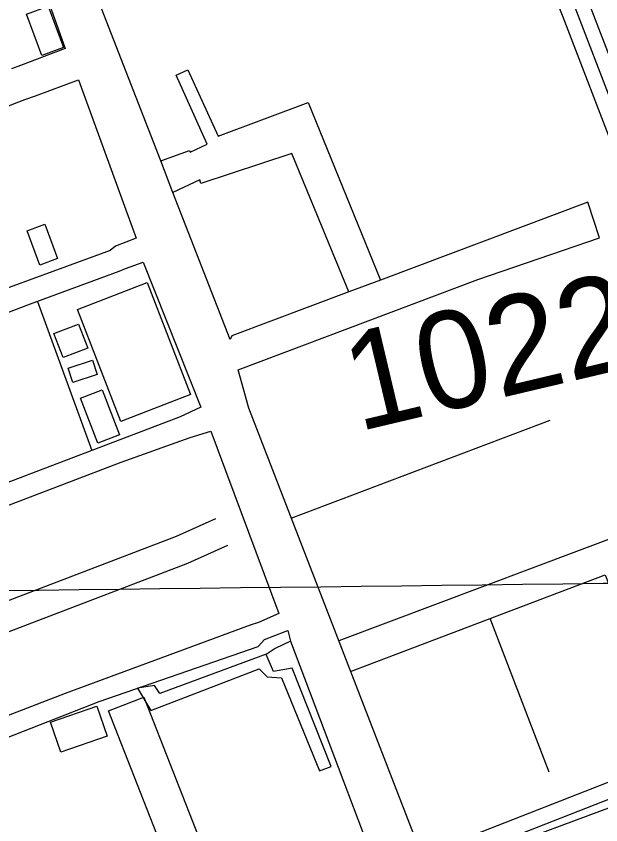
# Model space of a CAD drawing. Extents: x 3694830 to 3732949, y 415201 to 440970.
# Drawn here: x 3712121 to 3712720, y 432650 to 433480 of the extents above; entities that cross this region are included whole.
import ezdxf

# ---------------------------------------------------------------- set-up
doc = ezdxf.new("R2010")
doc.units = 0
for name, color, linetype in [('V-BLDG-OTLN', 7, 'Continuous'), ('V-GRID-MAJR', 7, 'Continuous'), ('V-ROAD-CNTR', 7, 'Continuous'), ('V-SURV-IDEN', 7, 'Continuous'), ('V-UTIL-LINE', 7, 'Continuous')]:
    doc.layers.add(name, color=color, linetype=linetype)

msp = doc.modelspace()

# ---------------------------------------------------------------- linework, layer by layer
at = {"layer": 'V-BLDG-OTLN'}
for points in [[(3712147.183, 433439.604), (3712131.5100000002, 433482.222), (3712153.782, 433490.414), (3712169.453, 433447.794)], [(3712150.466, 433266.541), (3712163.426, 433231.451), (3712145.289, 433224.75200000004), (3712132.329, 433259.842)], [(3712228.253, 433064.256), (3712183.898, 433179.159), (3712255.377, 433206.75200000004), (3712299.7320000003, 433091.847)], [(3712184.819, 433164.174), (3712194.373, 433139.402), (3712169.203, 433129.696), (3712159.649, 433154.467)], [(3712174.383, 433118.84), (3712199.149, 433127.01900000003), (3712203.988, 433112.366), (3712179.222, 433104.186)], [(3712209.096, 433096.613), (3712226.842, 433050.512), (3712204.6520000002, 433041.972), (3712186.912, 433088.07300000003)], [(3712251.883, 432781.42600000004), (3712331.079, 432579.052), (3712294.92, 432564.903), (3712215.723, 432767.276)], [(3712214.294, 432741.25800000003), (3712166.823, 432724.895), (3712156.153, 432755.848), (3712203.6240000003, 432772.212)]]:
    msp.add_lwpolyline(points, close=True, dxfattribs=at)
at = {"layer": 'V-GRID-MAJR'}
msp.add_spline([(3698914.333, 432737.11), (3704206.2600000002, 432798.304), (3709498.1780000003, 432860.268), (3714790.0870000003, 432923.001), (3720081.987, 432986.504), (3725373.878, 433050.776), (3730665.759, 433115.819), (3730665.7600000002, 433115.819)], degree=3, dxfattribs=at)
at = {"layer": 'V-ROAD-CNTR'}
for points in [[(3712187.6515857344, 434812.0113501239), (3712378.387204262, 434311.58735097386), (3712491.089978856, 434002.1579698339), (3712695.4835700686, 433484.6740048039), (3712841.339278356, 433105.3927633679), (3712968.720023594, 432744.67848479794), (3713077.7158056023, 432480.0610140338), (3713176.0376089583, 432215.2255437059), (3713313.0583349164, 431853.0382680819), (3713489.862981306, 431392.10818994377)], [(3712397.025166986, 434304.24436565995), (3712505.1149508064, 434007.480959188), (3712709.459542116, 433490.12099390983), (3712855.414250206, 433110.58275298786), (3712962.2390365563, 432808.08135799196)], [(3712517.2217672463, 433895.1670378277), (3712681.50759802, 433479.227015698), (3712827.264306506, 433100.2027737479), (3712934.2530925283, 432797.2323796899)], [(3711957.231046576, 432821.020332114), (3712285.49339005, 432946.5880809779), (3712325.54330995, 432964.71204472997)], [(3711967.815025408, 432792.94938825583), (3712297.0473669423, 432918.88813637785), (3712337.9112852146, 432937.38009939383)], [(3712950.6610597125, 432750.76947261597), (3712876.2392085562, 432722.4315292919), (3712535.3318903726, 432595.75478264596)]]:
    msp.add_lwpolyline(points, dxfattribs=at)
at = {"layer": 'V-UTIL-LINE'}
for p, q in [((3712142.778, 433187.476), (3712198.629, 433034.42100000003)), ((3712403.023, 432965.107), (3712668.6550000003, 433065.52400000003)), ((3712667.647, 432704.568), (3712606.951, 432862.031)), ((3712402.268, 432838.733), (3712491.65, 432603.028))]:
    msp.add_line(p, q, dxfattribs=at)
for points in [[(3712536.801, 432619.238), (3712359.434, 433077.804), (3712348.549, 433117.228), (3712594.333, 433209.988), (3712719.048, 433252.699), (3712707.239, 433289.379), (3712494.483, 433209.337), (3712462.02, 433197.124), (3712342.233, 433152.058), (3712340.3910000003, 433148.401), (3712281.745, 433299.287), (3712269.234, 433331.47500000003), (3712208.498, 433487.74), (3712130.273, 433689.509), (3712154.1240000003, 433700.43700000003), (3712158.703, 433700.423), (3712341.219, 433773.204), (3712361.242, 433726.42600000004), (3712379.59, 433735.536), (3712365.055, 433779.55100000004)], [(3712110.362, 433618.267), (3712171.265, 433446.778), (3712125.411, 433429.499), (3712116.24, 433425.859)], [(3712269.234, 433331.47500000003), (3712298.5810000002, 433342.387), (3712299.4930000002, 433340.552), (3712316.921, 433348.748), (3712285.054, 433419.38), (3712296.98, 433424.844), (3712327.937, 433356.963), (3712420.5640000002, 433391.51900000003), (3712494.483, 433209.337)], [(3711980.4, 433336.456), (3712129.894, 433394.673), (3712140.898, 433398.308), (3712184.917, 433414.675), (3712244.015, 433252.353), (3712222.92, 433244.16500000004), (3712217.411, 433239.60000000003), (3711926.697, 433133.22500000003)], [(3712462.02, 433197.124), (3712403.7830000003, 433339.288), (3712310.251, 433308.401), (3712309.346, 433312.068), (3712281.745, 433299.287)], [(3711933.958, 433108.469), (3712135.72, 433184.86100000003), (3712226.512, 433218.504), (3712232.935, 433221.23600000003), (3712251.275, 433227.597), (3712310.409, 433079.016), (3712289.308, 433068.998), (3712284.725, 433067.179), (3711981.16, 432951.67600000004)], [(3711993.0160000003, 432932.404), (3712228.714, 433022.444), (3712294.741, 433046.08), (3712299.329, 433047.89900000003), (3712320.417, 433054.254), (3712390.438, 432867.16500000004), (3712369.342, 432858.064), (3712361.088, 432855.338), (3712171.251, 432785.325), (3712032.765, 432731.659)], [(3712463.906, 432807.695), (3712725.014, 432906.876), (3712774.125, 432777.563), (3712786.9620000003, 432782.108), (3712784.23, 432787.613), (3712739.694, 432915.08), (3712736.059, 432925.169), (3712803.932, 432953.38), (3712797.56, 432968.971), (3712451.757, 432839.107)], [(3712040.955, 432712.398), (3712206.043, 432776.981), (3712369.272, 432833.32800000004), (3712375.705, 432840.637), (3712396.799, 432848.825), (3712399.5500000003, 432849.732), (3712402.268, 432838.733), (3712386.6720000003, 432831.446), (3712378.412, 432825.974), (3712268.361, 432785.055), (3712262.889, 432793.314), (3712245.475, 432790.615), (3712259.151, 432767.673), (3712370.1240000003, 432810.42100000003), (3712378.347, 432802.153), (3712393.002, 432801.197), (3712432.129, 432705.80700000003), (3712444.0530000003, 432710.356), (3712404.025, 432811.242), (3712384.776, 432807.632), (3712377.495, 432825.058)], [(3713062.633, 432640.515), (3713000.497, 432800.968), (3712901.623, 432762.217), (3712891.643, 432758.308), (3712516.396, 432611.243)], [(3713047.052, 432634.482), (3712990.973, 432779.287), (3712537.239, 432601.46400000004), (3712582.348, 432475.97500000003)]]:
    msp.add_lwpolyline(points, dxfattribs=at)

# ---------------------------------------------------------------- texts
at = {"layer": 'V-SURV-IDEN'}
msp.add_text('1022+51.1', height=100.00000000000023, rotation=13.307881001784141, dxfattribs=at).set_placement((3712471.556810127, 433053.6918308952))

doc.saveas('drawing.dxf')
